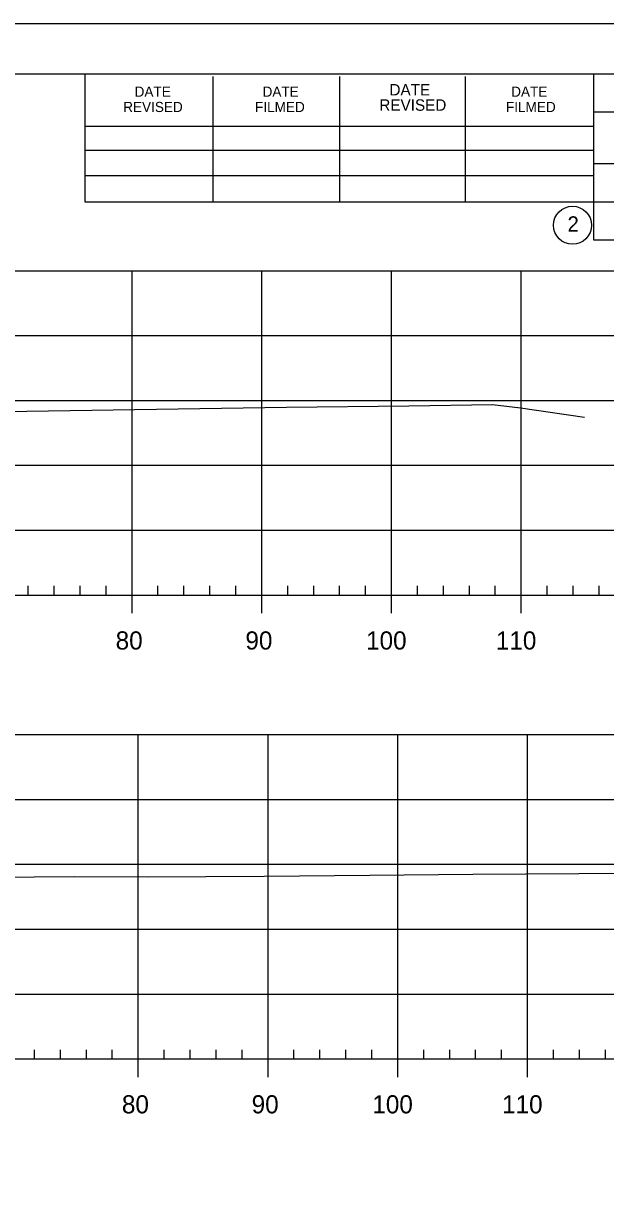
# Model space of a CAD drawing. Extents: x 1365647 to 1367999, y 387113 to 400173.
# Drawn here: x 1366748.9 to 1366793.8, y 387249 to 387339.1 of the extents above; entities that cross this region are included whole.
import ezdxf

# ---------------------------------------------------------------- set-up
doc = ezdxf.new("R2010")
doc.units = 0
for name, color, linetype in [('R_Axis', 7, 'Continuous'), ('R_Axis Annot', 7, 'Continuous'), ('R_Border', 7, 'Continuous'), ('R_Exist Surface', 7, 'Continuous'), ('R_Grid', 7, 'Continuous'), ('R_No Plot', 7, 'Continuous')]:
    doc.layers.add(name, color=color, linetype=linetype)

msp = doc.modelspace()

# ---------------------------------------------------------------- linework, layer by layer
at = {"layer": 'R_Axis'}
for p, q in [((1366749.318, 387295.008), (1366749.318, 387295.708)), ((1366751.318, 387295.008), (1366751.318, 387295.708)), ((1366753.318, 387295.008), (1366753.318, 387295.708)), ((1366755.318, 387295.008), (1366755.318, 387295.708)), ((1366759.318, 387295.008), (1366759.318, 387295.708)), ((1366761.318, 387295.008), (1366761.318, 387295.708)), ((1366763.318, 387295.008), (1366763.318, 387295.708)), ((1366765.318, 387295.008), (1366765.318, 387295.708)), ((1366769.318, 387295.008), (1366769.318, 387295.708)), ((1366771.318, 387295.008), (1366771.318, 387295.708)), ((1366773.318, 387295.008), (1366773.318, 387295.708)), ((1366775.318, 387295.008), (1366775.318, 387295.708)), ((1366779.318, 387295.008), (1366779.318, 387295.708)), ((1366781.318, 387295.008), (1366781.318, 387295.708)), ((1366783.318, 387295.008), (1366783.318, 387295.708)), ((1366785.318, 387295.008), (1366785.318, 387295.708)), ((1366789.318, 387295.008), (1366789.318, 387295.708)), ((1366791.318, 387295.008), (1366791.318, 387295.708)), ((1366793.318, 387295.008), (1366793.318, 387295.708)), ((1366532.318, 387295.008), (1366822.318, 387295.008)), ((1366757.318, 387293.608), (1366757.318, 387295.008)), ((1366767.318, 387293.608), (1366767.318, 387295.008)), ((1366777.318, 387293.608), (1366777.318, 387295.008)), ((1366787.318, 387293.608), (1366787.318, 387295.008)), ((1366749.799, 387259.257), (1366749.799, 387259.957)), ((1366751.799, 387259.257), (1366751.799, 387259.957)), ((1366753.799, 387259.257), (1366753.799, 387259.957)), ((1366755.799, 387259.257), (1366755.799, 387259.957)), ((1366759.799, 387259.257), (1366759.799, 387259.957)), ((1366761.799, 387259.257), (1366761.799, 387259.957)), ((1366763.799, 387259.257), (1366763.799, 387259.957)), ((1366765.799, 387259.257), (1366765.799, 387259.957)), ((1366769.799, 387259.257), (1366769.799, 387259.957)), ((1366771.799, 387259.257), (1366771.799, 387259.957)), ((1366773.799, 387259.257), (1366773.799, 387259.957)), ((1366775.799, 387259.257), (1366775.799, 387259.957)), ((1366779.799, 387259.257), (1366779.799, 387259.957)), ((1366781.799, 387259.257), (1366781.799, 387259.957)), ((1366783.799, 387259.257), (1366783.799, 387259.957)), ((1366785.799, 387259.257), (1366785.799, 387259.957)), ((1366789.799, 387259.257), (1366789.799, 387259.957)), ((1366791.799, 387259.257), (1366791.799, 387259.957)), ((1366793.799, 387259.257), (1366793.799, 387259.957)), ((1366532.799, 387259.257), (1366822.799, 387259.257)), ((1366757.799, 387257.857), (1366757.799, 387259.257)), ((1366767.799, 387257.857), (1366767.799, 387259.257)), ((1366777.799, 387257.857), (1366777.799, 387259.257)), ((1366787.799, 387257.857), (1366787.799, 387259.257))]:
    msp.add_line(p, q, dxfattribs=at)
at = {"layer": 'R_Border'}
for p, q in [((1366519.799, 387335.174), (1366835.979, 387335.174)), ((1366753.719, 387325.294), (1366753.719, 387335.174)), ((1366763.579, 387325.294), (1366763.579, 387334.974)), ((1366773.339, 387325.294), (1366773.339, 387334.974)), ((1366783.019, 387325.294), (1366783.019, 387334.974)), ((1366792.879, 387335.174), (1366792.879, 387322.374)), ((1366835.979, 387332.234), (1366792.879, 387332.234)), ((1366753.719, 387331.154), (1366792.879, 387331.154)), ((1366753.719, 387329.294), (1366792.879, 387329.294)), ((1366835.979, 387328.234), (1366792.879, 387328.234)), ((1366753.719, 387325.294), (1366753.719, 387327.354)), ((1366753.719, 387327.354), (1366792.879, 387327.354)), ((1366835.979, 387325.294), (1366753.719, 387325.294)), ((1366792.879, 387322.374), (1366835.979, 387322.374))]:
    msp.add_line(p, q, dxfattribs=at)
msp.add_circle((1366791.266, 387323.51), 1.467, dxfattribs=at)
at = {"layer": 'R_Exist Surface'}
for points in [[(1366746.672, 387309.143), (1366749.207, 387309.176), (1366760.875, 387309.36), (1366769.217, 387309.492), (1366778.661, 387309.602), (1366785.089, 387309.698), (1366787.26, 387309.438), (1366792.195, 387308.721)], [(1366737.475, 387273.195), (1366752.863, 387273.328), (1366758.504, 387273.287), (1366767.494, 387273.351), (1366775.658, 387273.408), (1366783.591, 387273.488), (1366791.763, 387273.548), (1366799.254, 387273.602), (1366808.367, 387273.694), (1366812.765, 387273.618)]]:
    msp.add_lwpolyline(points, dxfattribs=at)
at = {"layer": 'R_Grid'}
for p, q in [((1366532.318, 387320.008), (1366822.318, 387320.008)), ((1366757.318, 387295.008), (1366757.318, 387320.008)), ((1366767.318, 387295.008), (1366767.318, 387320.008)), ((1366777.318, 387295.008), (1366777.318, 387320.008)), ((1366787.318, 387295.008), (1366787.318, 387320.008)), ((1366532.318, 387315.008), (1366822.318, 387315.008)), ((1366532.318, 387310.008), (1366822.318, 387310.008)), ((1366532.318, 387305.008), (1366822.318, 387305.008)), ((1366532.318, 387300.008), (1366822.318, 387300.008)), ((1366532.318, 387295.008), (1366822.318, 387295.008)), ((1366532.799, 387284.257), (1366822.799, 387284.257)), ((1366757.799, 387259.257), (1366757.799, 387284.257)), ((1366767.799, 387259.257), (1366767.799, 387284.257)), ((1366777.799, 387259.257), (1366777.799, 387284.257)), ((1366787.799, 387259.257), (1366787.799, 387284.257)), ((1366532.799, 387279.257), (1366822.799, 387279.257)), ((1366532.799, 387274.257), (1366822.799, 387274.257)), ((1366532.799, 387269.257), (1366822.799, 387269.257)), ((1366532.799, 387264.257), (1366822.799, 387264.257)), ((1366532.799, 387259.257), (1366822.799, 387259.257))]:
    msp.add_line(p, q, dxfattribs=at)
at = {"layer": 'R_No Plot'}
msp.add_line((1366507.399, 387339.069), (1366840.732, 387339.069), dxfattribs=at)
msp.add_lwpolyline([(1366507.392, 387339.069), (1366840.732, 387339.069), (1366840.732, 387125.732), (1366507.392, 387125.732)], close=True, dxfattribs=at)

# ---------------------------------------------------------------- texts
at = {"layer": 'R_Axis Annot'}
for s, p in [('80', (1366756.057, 387290.808)), ('90', (1366766.057, 387290.808)), ('100', (1366775.357, 387290.808)), ('110', (1366785.357, 387290.808)), ('80', (1366756.538, 387255.057)), ('90', (1366766.538, 387255.057)), ('100', (1366775.838, 387255.057)), ('110', (1366785.838, 387255.057))]:
    msp.add_text(s, height=1.4, dxfattribs=at).set_placement(p)
at = {"layer": 'R_Border'}
for s, height, p in [('DATE', 0.7819, (1366757.519, 387333.414)), ('DATE', 0.7819, (1366767.379, 387333.414)), ('DATE', 0.8792, (1366777.159, 387333.514)), ('DATE', 0.7819, (1366786.539, 387333.414)), ('REVISED', 0.8792, (1366776.379, 387332.334)), ('REVISED', 0.7819, (1366756.639, 387332.234)), ('FILMED', 0.7819, (1366766.799, 387332.234)), ('FILMED', 0.7819, (1366786.139, 387332.234)), ('2', 1.172, (1366790.883, 387323.024))]:
    msp.add_text(s, height=height, rotation=360, dxfattribs=at).set_placement(p)

doc.saveas('drawing.dxf')
